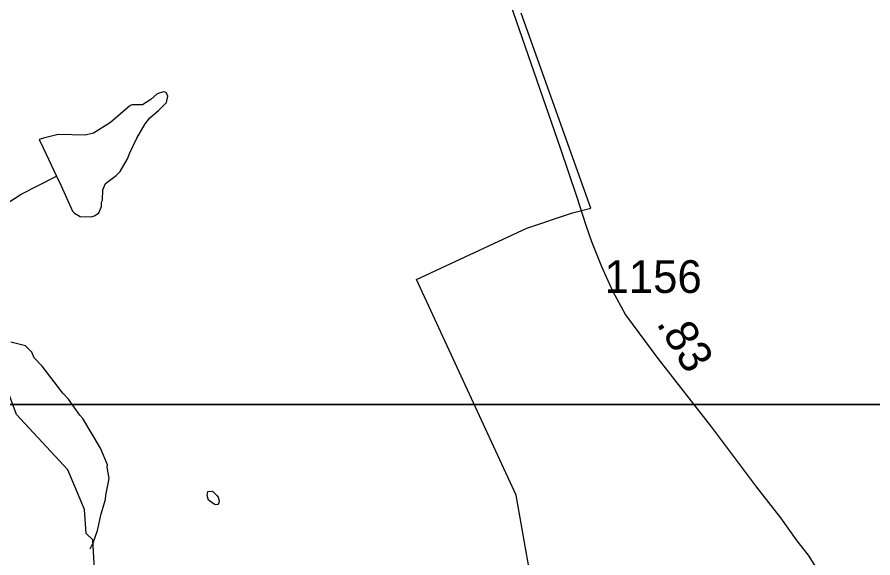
# Model space of a CAD drawing. Extents: x 1383679 to 1536984, y 460658 to 651027.
# Drawn here: x 1422765 to 1426040, y 520172 to 522240 of the extents above; entities that cross this region are included whole.
import ezdxf

# ---------------------------------------------------------------- set-up
doc = ezdxf.new("R2010")
doc.units = 0
for name, color, linetype in [('Default', 7, 'Continuous'), ('Exist Boundary Political City Limit New', 7, 'Continuous'), ('Exist Hydrographic Creek Single Shore', 7, 'Continuous'), ('Exist Hydrographic Misc Water Feature', 7, 'Continuous'), ('Exist Road Secondary Mileage Hundredths English Label', 7, 'Continuous'), ('Exist Road Secondary Type 51 Attributed', 7, 'Continuous'), ('Exist Road Secondary Type 51 Number Label', 7, 'Continuous'), ('Map Preparation Boundary City Limit Buffer Line', 7, 'Continuous'), ('Map Preparation Inset Cut Line', 7, 'Continuous')]:
    doc.layers.add(name, color=color, linetype=linetype)

msp = doc.modelspace()

# ---------------------------------------------------------------- linework, layer by layer
at = {"layer": 'Default'}
msp.add_lwpolyline([(1422823.6, 517723.8), (1422904, 517956.5), (1422867.1, 518120.3), (1422785.2, 518338.7), (1422874.1, 518503.7), (1422925.1, 518771.5), (1423065.2, 518770.9), (1423478.6, 518764.2), (1423776.6, 518761.8), (1424809.6, 518595.3), (1424959.4, 518937.5), (1425065.6, 519215.2), (1425341.9, 519127.2), (1425446.9, 519620.5), (1425988, 519531.9), (1425828.1, 520037.6), (1424757.9, 519942.8), (1424674.9, 520412.2), (1424293.4, 521236.2), (1424534, 521348.2), (1424715.6, 521432.8), (1424890.4, 521491.6), (1424961, 521509.3), (1424693.6, 522254.9)], dxfattribs=at)
at = {"layer": 'Exist Boundary Political City Limit New'}
msp.add_lwpolyline([(1422823.6, 517723.8), (1422904, 517956.5), (1422867.1, 518120.3), (1422785.2, 518338.7), (1422874.1, 518503.7), (1422925.1, 518771.5), (1423065.2, 518770.9), (1423478.6, 518764.2), (1423776.6, 518761.8), (1424809.6, 518595.3), (1424959.4, 518937.5), (1425065.6, 519215.2), (1425341.9, 519127.2), (1425446.9, 519620.5), (1425988, 519531.9), (1425828.1, 520037.6), (1424757.9, 519942.8), (1424674.9, 520412.2), (1424293.4, 521236.2), (1424534, 521348.2), (1424715.6, 521432.8), (1424890.4, 521491.6), (1424961, 521509.3), (1424693.6, 522254.9)], dxfattribs=at)
at = {"layer": 'Exist Hydrographic Creek Single Shore'}
msp.add_lwpolyline([(1422639.1, 518843.7), (1422888.6, 519433.8), (1422891.6, 519574.9), (1422866.5, 519601.7), (1422877.5, 519742.5), (1423035.8, 519907.3), (1423070.3, 519970), (1423054.6, 520241.2), (1423029.6, 520264.7), (1423023.6, 520356.7), (1422959.5, 520509), (1422763.6, 520719.7), (1422707.5, 520871.9), (1422634.5, 520948.9), (1422411.5, 521051.8), (1422191.6, 521305.6), (1421996.6, 521601.7), (1422019.6, 521877), (1421962.6, 521953.6), (1421845.6, 522379.4)], dxfattribs=at)
at = {"layer": 'Exist Hydrographic Misc Water Feature'}
for points in [[(1422916.7, 521631.3), (1422933.9, 521594.9), (1422977.8, 521497.9), (1422985.6, 521489.8), (1423007.3, 521477.3), (1423047.3, 521476.4), (1423061.5, 521480.1), (1423077.7, 521491.7), (1423088.2, 521515.5), (1423088.5, 521531.5), (1423092.7, 521539.4), (1423093.5, 521579.3), (1423104.1, 521603.1), (1423144.8, 521634.1), (1423159.2, 521649.8), (1423188.2, 521697.2), (1423196.7, 521720.9), (1423223.9, 521776.3), (1423255.1, 521831.6), (1423273.6, 521855.1), (1423306.2, 521882.4), (1423336.8, 521913.7), (1423341.5, 521937.6), (1423335.7, 521951.7), (1423325.8, 521953.9), (1423301.6, 521946.5), (1423277.2, 521925.1), (1423244.7, 521903.8), (1423204.7, 521904.7), (1423196.6, 521900.9), (1423123.2, 521836.5), (1423058.3, 521796), (1423026.1, 521788.8), (1422922.1, 521791.1), (1422865.8, 521776.4), (1422849.9, 521772.2), (1422865, 521740.4), (1422916.7, 521631.3)], [(1422708.2, 521516), (1422781.2, 521562.3), (1422916.7, 521631.3)], [(1423045, 520206.3), (1423056.3, 520228.8), (1423073.4, 520276.3), (1423086.7, 520340), (1423103.9, 520395.6), (1423104.3, 520411.6), (1423117.6, 520475.3), (1423109.5, 520518.6), (1423110.8, 520527.4), (1423084.2, 520592), (1423016.7, 520705.4), (1423004.9, 520717.7), (1422962.2, 520778.6), (1422940.7, 520801.1), (1422860.9, 520904.8), (1422831.2, 520936.9), (1422821.8, 520958.9), (1422797.1, 520982.2), (1422741.3, 520996.6)], [(1423495.2, 520425.7), (1423512.7, 520426.4), (1423528.4, 520412.1), (1423534.2, 520403.9), (1423537.9, 520389.8), (1423537.7, 520381.8), (1423533.6, 520375.9), (1423523.5, 520374.2), (1423497.9, 520392.8), (1423492.4, 520410.9), (1423495.2, 520425.7)]]:
    msp.add_lwpolyline(points, dxfattribs=at)
at = {"layer": 'Exist Road Secondary Type 51 Attributed'}
msp.add_lwpolyline([(1424585, 522483.9), (1424843.2, 521739.4), (1424906.1, 521554.9), (1424943, 521439.9), (1424962.5, 521381.3), (1425001.5, 521285.8), (1425042.8, 521192.5), (1425092.7, 521101.3), (1425216.3, 520934.2), (1425422.4, 520671.5), (1425594.9, 520442.6), (1425686, 520325.3), (1425749, 520236.4), (1425792.3, 520182.1), (1425814, 520147.4), (1425827.1, 520123.5), (1425833.6, 520106.1), (1425848.4, 520076.7)], dxfattribs=at)
at = {"layer": 'Map Preparation Boundary City Limit Buffer Line'}
msp.add_lwpolyline([(1422823.6, 517723.8), (1422904, 517956.5), (1422867.1, 518120.3), (1422785.2, 518338.7), (1422874.1, 518503.7), (1422925.1, 518771.5), (1423065.2, 518770.9), (1423478.6, 518764.2), (1423776.6, 518761.8), (1424809.6, 518595.3), (1424959.4, 518937.5), (1425065.6, 519215.2), (1425341.9, 519127.2), (1425446.9, 519620.5), (1425988, 519531.9), (1425828.1, 520037.6), (1424757.9, 519942.8), (1424674.9, 520412.2), (1424293.4, 521236.2), (1424534, 521348.2), (1424715.6, 521432.8), (1424890.4, 521491.6), (1424961, 521509.3), (1424693.6, 522254.9)], dxfattribs=at)
msp.add_lwpolyline([(1422823.6, 517723.8), (1422904, 517956.5), (1422867.1, 518120.3), (1422785.2, 518338.7), (1422874.1, 518503.7), (1422925.1, 518771.5), (1423065.2, 518770.9), (1423478.6, 518764.2), (1423776.6, 518761.8), (1424809.6, 518595.3), (1424959.4, 518937.5), (1425065.6, 519215.2), (1425341.9, 519127.2), (1425446.9, 519620.5), (1425988, 519531.9), (1425828.1, 520037.6), (1424757.9, 519942.8), (1424674.9, 520412.2), (1424293.4, 521236.2), (1424534, 521348.2), (1424715.6, 521432.8), (1424890.4, 521491.6), (1424961, 521509.3), (1424693.6, 522254.9)], dxfattribs=at)
at = {"layer": 'Map Preparation Inset Cut Line'}
for points in [[(1458567.8, 520758.2), (1396051.8, 520758.2), (1396051.8, 564142.2), (1458567.8, 564142.2), (1458567.8, 520758.2)], [(1446195.4, 477316), (1383679.3, 477316), (1383679.3, 520758.2), (1458567.8, 520758.2), (1458567.8, 493672.2), (1446195.4, 493672.2), (1446195.4, 477316)]]:
    msp.add_lwpolyline(points, dxfattribs=at)

# ---------------------------------------------------------------- texts
at = {"layer": 'Exist Road Secondary Mileage Hundredths English Label'}
msp.add_text('.83', height=125, rotation=301.1349, dxfattribs=at).set_placement((1425209.3, 521068.8))
at = {"layer": 'Exist Road Secondary Type 51 Number Label'}
msp.add_text('1156', height=125, dxfattribs=at).set_placement((1425012.9, 521185))

doc.saveas('drawing.dxf')
